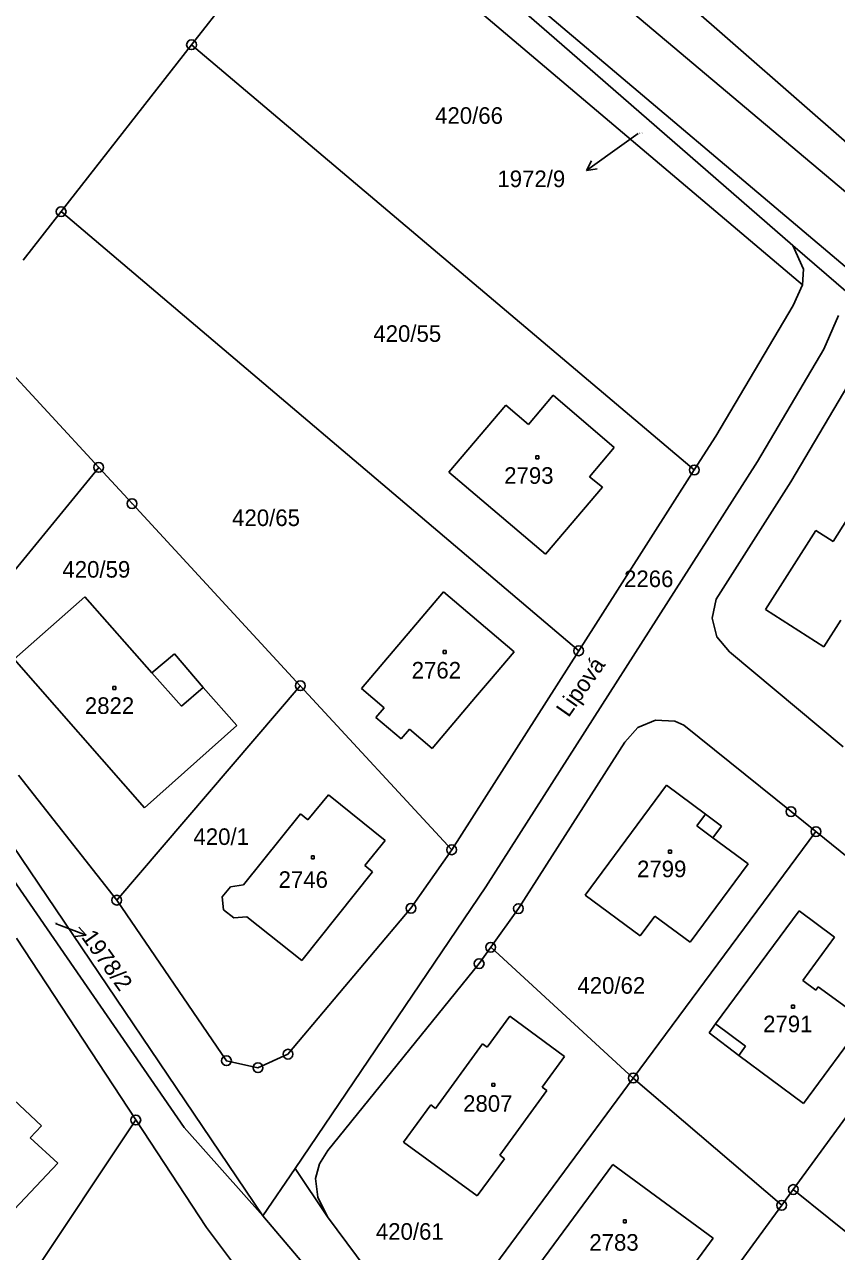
# Model space of a CAD drawing. Extents: x -795483 to -789093, y -1112258 to -1108741.
# Drawn here: x -791263.8 to -791180.6, y -1110903.8 to -1110778 of the extents above; entities that cross this region are included whole.
import ezdxf

# ---------------------------------------------------------------- set-up
doc = ezdxf.new("R2010")
doc.units = 0
for name, color, linetype in [('Komunikace', 7, 'Continuous'), ('Vrstva 1', 7, 'Continuous'), ('Vrstva 14', 7, 'Continuous'), ('Vrstva 15', 7, 'Continuous'), ('Vrstva 16', 7, 'Continuous'), ('Vrstva 2', 7, 'Continuous'), ('Vrstva 25', 7, 'Continuous'), ('Vrstva 28', 7, 'Continuous'), ('Vrstva 38', 7, 'Continuous')]:
    doc.layers.add(name, color=color, linetype=linetype)

msp = doc.modelspace()

# ---------------------------------------------------------------- linework, layer by layer
at = {"layer": 'Komunikace'}
for p, q in [((-791200.96, -1110789.2), (-791203.83, -1110791.24)), ((-791260.66, -1110870.16), (-791260.34, -1110870.29))]:
    msp.add_line(p, q, dxfattribs=at)
at = {"layer": 'Vrstva 1'}
for p, q in [((-791230.76, -1110759.67), (-791135.66, -1110840.14)), ((-791231.37, -1110760.44), (-791209.57, -1110779.38)), ((-791233.37, -1110762.97), (-791246.73, -1110780.09)), ((-791184.14, -1110804.71), (-791233.37, -1110762.97)), ((-791179.03, -1110790.61), (-791203.94, -1110768.8)), ((-791209.57, -1110779.38), (-791185.11, -1110800.68)), ((-791246.73, -1110780.09), (-791260.09, -1110797.19)), ((-791246.73, -1110780.09), (-791195.21, -1110823.67)), ((-791260.09, -1110797.19), (-791263.98, -1110802.18)), ((-791260.09, -1110797.19), (-791207.05, -1110842.21)), ((-791179.45, -1110805.56), (-791185.11, -1110800.68)), ((-791184.14, -1110804.71), (-791185.09, -1110806.82)), ((-791185.09, -1110806.82), (-791193.01, -1110820.22)), ((-791256.24, -1110823.41), (-791269.72, -1110808.81)), ((-791181.93, -1110811.3), (-791180.44, -1110807.85)), ((-791178.49, -1110813.33), (-791185.32, -1110824.9)), ((-791212.21, -1110819.01), (-791209.69, -1110816.02)), ((-791209.69, -1110816.02), (-791203.41, -1110821.37)), ((-791220.36, -1110823.9), (-791214.54, -1110817.03)), ((-791214.54, -1110817.03), (-791212.21, -1110819.01)), ((-791193.01, -1110820.22), (-791195.21, -1110823.67)), ((-791203.41, -1110821.37), (-791205.94, -1110824.36)), ((-791175.42, -1110822.12), (-791180.98, -1110831.02)), ((-791256.24, -1110823.41), (-791273.71, -1110844.75)), ((-791252.82, -1110827.12), (-791256.24, -1110823.41)), ((-791210.45, -1110832.3), (-791220.36, -1110823.9)), ((-791195.21, -1110823.67), (-791207.05, -1110842.21)), ((-791205.94, -1110824.36), (-791204.63, -1110825.44)), ((-791185.32, -1110824.9), (-791192.98, -1110836.92)), ((-791204.63, -1110825.44), (-791210.45, -1110832.3)), ((-791235.59, -1110845.79), (-791252.82, -1110827.12)), ((-791182.77, -1110829.88), (-791187.92, -1110837.98)), ((-791180.98, -1110831.02), (-791182.77, -1110829.88)), ((-791264.89, -1110843.05), (-791257.67, -1110836.68)), ((-791257.67, -1110836.68), (-791250.8, -1110844.48)), ((-791229.32, -1110846.08), (-791220.92, -1110836.15)), ((-791220.92, -1110836.15), (-791213.66, -1110842.31)), ((-791192.98, -1110836.92), (-791193.38, -1110838.86)), ((-791193.38, -1110838.86), (-791192.9, -1110840.78)), ((-791187.92, -1110837.98), (-791181.93, -1110841.81)), ((-791181.93, -1110841.81), (-791180.18, -1110839.07)), ((-791192.9, -1110840.78), (-791191.62, -1110842.33)), ((-791250.8, -1110844.48), (-791248.48, -1110842.51)), ((-791248.48, -1110842.51), (-791245.53, -1110845.97)), ((-791207.05, -1110842.21), (-791220.07, -1110862.61)), ((-791213.66, -1110842.31), (-791216.19, -1110845.29)), ((-791191.62, -1110842.33), (-791179.96, -1110852.06)), ((-791251.54, -1110858.29), (-791264.89, -1110843.05)), ((-791216.19, -1110845.29), (-791217.62, -1110846.97)), ((-791254.39, -1110867.77), (-791235.59, -1110845.79)), ((-791245.53, -1110845.97), (-791242.08, -1110849.88)), ((-791220.07, -1110862.61), (-791235.59, -1110845.79)), ((-791227, -1110848.04), (-791229.32, -1110846.08)), ((-791217.62, -1110846.97), (-791222.08, -1110852.22)), ((-791227.84, -1110849.04), (-791227, -1110848.04)), ((-791225.25, -1110851.24), (-791227.84, -1110849.04)), ((-791242.08, -1110849.88), (-791251.54, -1110858.29)), ((-791224.41, -1110850.25), (-791225.25, -1110851.24)), ((-791222.08, -1110852.22), (-791224.41, -1110850.25)), ((-791201.01, -1110850.07), (-791202.33, -1110851.57)), ((-791199.18, -1110849.32), (-791201.01, -1110850.07)), ((-791197.21, -1110849.43), (-791199.18, -1110849.32)), ((-791196.28, -1110849.83), (-791197.21, -1110849.43)), ((-791185.3, -1110858.69), (-791196.28, -1110849.83)), ((-791202.33, -1110851.57), (-791213.23, -1110868.63)), ((-791254.39, -1110867.77), (-791264.47, -1110854.97)), ((-791206.38, -1110867.26), (-791198.05, -1110855.99)), ((-791198.05, -1110855.99), (-791194.07, -1110858.97)), ((-791234.82, -1110859.55), (-791232.71, -1110856.98)), ((-791232.71, -1110856.98), (-791226.89, -1110861.66)), ((-791269.57, -1110859.04), (-791247.5, -1110891.07)), ((-791241.41, -1110866.21), (-791235.58, -1110858.92)), ((-791235.58, -1110858.92), (-791234.82, -1110859.55)), ((-791194.07, -1110858.97), (-791192.42, -1110860.17)), ((-791182.75, -1110860.74), (-791185.3, -1110858.69)), ((-791192.42, -1110860.17), (-791193.32, -1110861.37)), ((-791226.89, -1110861.66), (-791228.97, -1110864.2)), ((-791182.75, -1110860.74), (-791201.47, -1110886)), ((-791193.32, -1110861.37), (-791189.7, -1110864.04)), ((-791167.42, -1110873.12), (-791182.75, -1110860.74)), ((-791239.42, -1110900.14), (-791265.07, -1110862.13)), ((-791220.07, -1110862.61), (-791224.25, -1110868.6)), ((-791228.97, -1110864.2), (-791228.19, -1110864.85)), ((-791189.7, -1110864.04), (-791195.65, -1110872.09)), ((-791228.19, -1110864.85), (-791235.44, -1110873.94)), ((-791243.6, -1110867.42), (-791242.73, -1110866.39)), ((-791242.73, -1110866.39), (-791241.41, -1110866.21)), ((-791236.12, -1110895.28), (-791216.56, -1110866.41)), ((-791243.15, -1110884.23), (-791254.39, -1110867.77)), ((-791243.45, -1110868.75), (-791243.6, -1110867.42)), ((-791200.75, -1110871.42), (-791206.38, -1110867.26)), ((-791242.39, -1110869.58), (-791243.45, -1110868.75)), ((-791224.25, -1110868.6), (-791236.85, -1110883.56)), ((-791213.23, -1110868.63), (-791216.07, -1110872.6)), ((-791184.45, -1110868.87), (-791193.04, -1110880.45)), ((-791180.83, -1110871.58), (-791184.45, -1110868.87)), ((-791241.05, -1110869.47), (-791242.39, -1110869.58)), ((-791235.44, -1110873.94), (-791241.05, -1110869.47)), ((-791199.26, -1110869.41), (-791200.75, -1110871.42)), ((-791195.65, -1110872.09), (-791199.26, -1110869.41)), ((-791264.68, -1110871.67), (-791252.44, -1110890.3)), ((-791184.1, -1110876.02), (-791180.83, -1110871.58)), ((-791216.07, -1110872.6), (-791217.26, -1110874.27)), ((-791201.47, -1110886), (-791216.07, -1110872.6)), ((-791185.07, -1110897.43), (-791167.42, -1110873.12)), ((-791217.26, -1110874.27), (-791232.75, -1110893.42)), ((-791182.77, -1110877), (-791184.1, -1110876.02)), ((-791182.51, -1110876.64), (-791182.77, -1110877)), ((-791177.77, -1110880.13), (-791182.51, -1110876.64)), ((-791216.42, -1110882.83), (-791214.12, -1110879.66)), ((-791214.12, -1110879.66), (-791208.51, -1110883.78)), ((-791193.04, -1110880.45), (-791193.7, -1110881.37)), ((-791184.02, -1110888.62), (-791177.77, -1110880.13)), ((-791193.7, -1110881.37), (-791190.65, -1110883.68)), ((-791221.74, -1110889.11), (-791216.92, -1110882.49)), ((-791216.92, -1110882.49), (-791216.42, -1110882.83)), ((-791262.1, -1110890.9), (-791269.75, -1110883.77)), ((-791239.92, -1110884.95), (-791243.15, -1110884.23)), ((-791236.85, -1110883.56), (-791239.92, -1110884.95)), ((-791208.51, -1110883.78), (-791210.8, -1110886.93)), ((-791190.65, -1110883.68), (-791184.02, -1110888.62)), ((-791201.47, -1110886), (-791221.52, -1110913.17)), ((-791210.8, -1110886.93), (-791210.32, -1110887.28)), ((-791201.47, -1110886), (-791186.25, -1110899.05)), ((-791210.32, -1110887.28), (-791215.15, -1110893.91)), ((-791225.01, -1110892.58), (-791222.22, -1110888.76)), ((-791222.22, -1110888.76), (-791221.74, -1110889.11)), ((-791252.44, -1110890.3), (-791280.36, -1110932.22)), ((-791245.21, -1110901.31), (-791252.44, -1110890.3)), ((-791263.25, -1110892.14), (-791262.1, -1110890.9)), ((-791247.5, -1110891.07), (-791239.42, -1110900.14)), ((-791260.43, -1110894.74), (-791263.25, -1110892.14)), ((-791217.45, -1110898.09), (-791225.01, -1110892.58)), ((-791232.75, -1110893.42), (-791233.62, -1110894.81)), ((-791214.66, -1110894.27), (-791217.45, -1110898.09)), ((-791215.15, -1110893.91), (-791214.66, -1110894.27)), ((-791264.9, -1110899.49), (-791260.43, -1110894.74)), ((-791236.12, -1110895.28), (-791239.42, -1110900.14)), ((-791232.79, -1110900.23), (-791236.12, -1110895.28)), ((-791233.62, -1110894.81), (-791234.04, -1110896.3)), ((-791211.14, -1110905.16), (-791203.57, -1110894.86)), ((-791203.57, -1110894.86), (-791193.29, -1110902.42)), ((-791234.04, -1110896.3), (-791233.79, -1110898.23)), ((-791233.79, -1110898.23), (-791232.79, -1110900.23)), ((-791186.25, -1110899.05), (-791185.07, -1110897.43)), ((-791168.4, -1110910.9), (-791185.07, -1110897.43)), ((-791206.51, -1110926.63), (-791186.25, -1110899.05)), ((-791228.8, -1110912.63), (-791239.42, -1110900.14)), ((-791228.84, -1110905.57), (-791232.79, -1110900.23)), ((-791235.67, -1110914.03), (-791245.21, -1110901.31)), ((-791193.29, -1110902.42), (-791197.44, -1110908.06))]:
    msp.add_line(p, q, dxfattribs=at)
for points in [[(-791185.11, -1110800.68), (-791184.03, -1110803.08), (-791184.14, -1110804.71)], [(-791216.56, -1110866.41), (-791188.74, -1110822.82), (-791181.93, -1110811.3)]]:
    msp.add_lwpolyline(points, dxfattribs=at)
at = {"layer": 'Vrstva 16'}
for p, q in [((-791203.83, -1110791.24), (-791206.27, -1110792.98)), ((-791206.27, -1110792.98), (-791205.75, -1110791.99)), ((-791206.27, -1110792.98), (-791205.17, -1110792.81)), ((-791260.34, -1110870.29), (-791257.54, -1110871.37)), ((-791257.54, -1110871.37), (-791258.29, -1110870.54)), ((-791257.54, -1110871.37), (-791258.66, -1110871.48))]:
    msp.add_line(p, q, dxfattribs=at)
at = {"layer": 'Vrstva 2'}
for p, q in [((-791136.16, -1110831.91), (-791227.18, -1110755.16)), ((-791250.8, -1110844.48), (-791247.77, -1110847.88)), ((-791247.77, -1110847.88), (-791245.53, -1110845.97)), ((-791194.07, -1110858.97), (-791194.96, -1110860.15)), ((-791194.96, -1110860.15), (-791193.32, -1110861.37)), ((-791189.95, -1110882.72), (-791193.04, -1110880.45)), ((-791190.65, -1110883.68), (-791189.95, -1110882.72))]:
    msp.add_line(p, q, dxfattribs=at)
at = {"layer": 'Vrstva 25'}
for p, q in [((-791211.45, -1110822.22), (-791211.15, -1110822.22)), ((-791211.45, -1110822.52), (-791211.45, -1110822.22)), ((-791211.15, -1110822.52), (-791211.45, -1110822.52)), ((-791211.15, -1110822.22), (-791211.15, -1110822.52)), ((-791220.95, -1110842.18), (-791220.65, -1110842.18)), ((-791220.95, -1110842.48), (-791220.95, -1110842.18)), ((-791220.65, -1110842.48), (-791220.95, -1110842.48)), ((-791220.65, -1110842.18), (-791220.65, -1110842.48)), ((-791254.78, -1110845.88), (-791254.48, -1110845.88)), ((-791254.78, -1110846.18), (-791254.78, -1110845.88)), ((-791254.48, -1110846.18), (-791254.78, -1110846.18)), ((-791254.48, -1110845.88), (-791254.48, -1110846.18)), ((-791197.86, -1110862.64), (-791197.56, -1110862.64)), ((-791197.86, -1110862.94), (-791197.86, -1110862.64)), ((-791197.56, -1110862.94), (-791197.86, -1110862.94)), ((-791197.56, -1110862.64), (-791197.56, -1110862.94)), ((-791234.45, -1110863.24), (-791234.15, -1110863.24)), ((-791234.45, -1110863.54), (-791234.45, -1110863.24)), ((-791234.15, -1110863.54), (-791234.45, -1110863.54)), ((-791234.15, -1110863.24), (-791234.15, -1110863.54)), ((-791185.24, -1110878.55), (-791184.94, -1110878.55)), ((-791185.24, -1110878.85), (-791185.24, -1110878.55)), ((-791184.94, -1110878.85), (-791185.24, -1110878.85)), ((-791184.94, -1110878.55), (-791184.94, -1110878.85)), ((-791215.96, -1110886.55), (-791215.66, -1110886.55)), ((-791215.96, -1110886.85), (-791215.96, -1110886.55)), ((-791215.66, -1110886.85), (-791215.96, -1110886.85)), ((-791215.66, -1110886.55), (-791215.66, -1110886.85)), ((-791202.48, -1110900.54), (-791202.18, -1110900.54)), ((-791202.48, -1110900.84), (-791202.48, -1110900.54)), ((-791202.18, -1110900.54), (-791202.18, -1110900.84)), ((-791202.18, -1110900.84), (-791202.48, -1110900.84))]:
    msp.add_line(p, q, dxfattribs=at)
at = {"layer": 'Vrstva 28'}
for centre, radius in [((-791246.73, -1110780.09), 0.5), ((-791246.73, -1110780.09), 0.01), ((-791260.09, -1110797.19), 0.5), ((-791260.09, -1110797.19), 0.01), ((-791256.24, -1110823.41), 0.5), ((-791256.24, -1110823.41), 0.01), ((-791195.21, -1110823.67), 0.5), ((-791195.21, -1110823.67), 0.01), ((-791252.82, -1110827.12), 0.5), ((-791252.82, -1110827.12), 0.01), ((-791207.05, -1110842.21), 0.5), ((-791207.05, -1110842.21), 0.01), ((-791235.59, -1110845.79), 0.5), ((-791235.59, -1110845.79), 0.01), ((-791185.3, -1110858.69), 0.5), ((-791185.3, -1110858.69), 0.01), ((-791182.75, -1110860.74), 0.5), ((-791182.75, -1110860.74), 0.01), ((-791220.07, -1110862.61), 0.5), ((-791220.07, -1110862.61), 0.01), ((-791254.39, -1110867.77), 0.5), ((-791254.39, -1110867.77), 0.01), ((-791224.25, -1110868.6), 0.5), ((-791224.25, -1110868.6), 0.01), ((-791213.23, -1110868.63), 0.5), ((-791213.23, -1110868.63), 0.01), ((-791216.07, -1110872.6), 0.5), ((-791216.07, -1110872.6), 0.01), ((-791217.26, -1110874.27), 0.5), ((-791217.26, -1110874.27), 0.01), ((-791236.85, -1110883.56), 0.5), ((-791243.15, -1110884.23), 0.5), ((-791243.15, -1110884.23), 0.01), ((-791239.92, -1110884.95), 0.5), ((-791236.85, -1110883.56), 0.01), ((-791239.92, -1110884.95), 0.01), ((-791201.47, -1110886), 0.5), ((-791201.47, -1110886), 0.01), ((-791252.44, -1110890.3), 0.5), ((-791252.44, -1110890.3), 0.01), ((-791185.07, -1110897.43), 0.5), ((-791185.07, -1110897.43), 0.01), ((-791186.25, -1110899.05), 0.5), ((-791186.25, -1110899.05), 0.01)]:
    msp.add_circle(centre, radius, dxfattribs=at)

# ---------------------------------------------------------------- texts
at = {"layer": 'Vrstva 14'}
for s, height, p in [('420/66', 1.7, (-791221.77, -1110788.19)), ('1972/9', 0.1, (-791200.96, -1110789.2)), ('420/55', 1.7, (-791228.1, -1110810.54)), ('420/65', 1.7, (-791242.57, -1110829.42)), ('420/59', 1.7, (-791259.96, -1110834.71)), ('2266', 1.7, (-791202.41, -1110835.68)), ('420/1', 1.7, (-791246.53, -1110862.11)), ('1978/2', 0.1, (-791260.9, -1110870.16)), ('420/62', 1.7, (-791207.19, -1110877.36)), ('420/61', 1.7, (-791227.84, -1110902.58))]:
    msp.add_text(s, height=height, dxfattribs=at).set_placement(p)
at = {"layer": 'Vrstva 15'}
for s, p in [('2793', (-791214.69, -1110825.09)), ('2762', (-791224.17, -1110845.05)), ('2822', (-791257.66, -1110848.68)), ('2799', (-791201.08, -1110865.42)), ('2746', (-791237.81, -1110866.51)), ('2791', (-791188.16, -1110881.31)), ('2807', (-791218.9, -1110889.46)), ('2783', (-791205.97, -1110903.7))]:
    msp.add_text(s, height=1.7, dxfattribs=at).set_placement(p)
at = {"layer": 'Vrstva 16'}
msp.add_text('1972/9', height=1.7, dxfattribs=at).set_placement((-791215.39, -1110794.68))
msp.add_text('1978/2', height=1.7, rotation=305.2948, dxfattribs=at).set_placement((-791258.08, -1110871.56))
at = {"layer": 'Vrstva 38'}
msp.add_text('Lipová', height=1.7, rotation=55.0309, dxfattribs=at).set_placement((-791208.1, -1110849.12))

doc.saveas('drawing.dxf')
